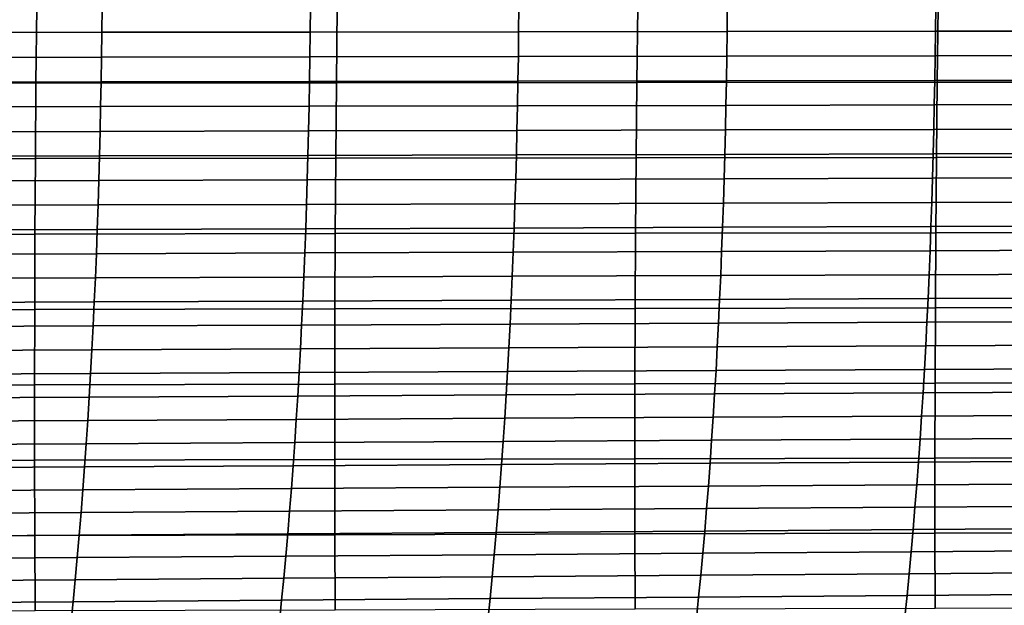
# Model space of a CAD drawing. Header units: metres. Extents: x -23 to 242, y -40 to 23.
# Tile 380 of 450: x 145 to 158, y -9 to -1. Entities that reach past the tile are written whole.
import ezdxf

# ---------------------------------------------------------------- set-up
doc = ezdxf.new("R2010")
doc.units = ezdxf.units.M
doc.layers.add('solid_10171013', color=7, linetype='CONTINUOUS')

msp = doc.modelspace()

# ---------------------------------------------------------------- linework, layer by layer
at = {"layer": 'solid_10171013'}
for points in [[(145.377777, -0.988479, 291.985199), (141.394577, -0.989904, 291.2789), (141.385208, -1.993134, 291.255005), (145.367767, -1.990282, 291.962097)], [(143.475952, -1.322155, 265.373596), (143.479187, -0.991986, 265.355621), (146.242874, -0.989611, 265.941589), (146.239639, -1.319012, 265.959473)], [(149.360916, -0.987045, 292.691772), (145.377777, -0.988479, 291.985199), (145.367767, -1.990282, 291.962097), (149.350281, -1.987433, 292.669495)], [(146.239639, -1.319012, 265.959473), (146.242874, -0.989611, 265.941589), (149.006134, -0.987196, 266.528809), (149.00293, -1.315819, 266.546631)], [(149.00293, -1.315819, 266.546631), (149.006134, -0.987196, 266.528809), (151.769012, -0.984744, 267.117432), (151.765823, -1.312579, 267.135162)], [(153.344055, -0.985608, 293.398499), (149.360916, -0.987045, 292.691772), (149.350281, -1.987433, 292.669495), (153.332779, -1.9846, 293.377075)], [(151.765823, -1.312579, 267.135162), (151.769012, -0.984744, 267.117432), (154.531479, -0.982246, 267.707581), (154.52832, -1.309291, 267.72522)], [(157.327209, -0.984172, 294.105194), (153.344055, -0.985608, 293.398499), (153.332779, -1.9846, 293.377075), (157.315308, -1.981795, 294.084656)], [(154.52832, -1.309291, 267.72522), (154.531479, -0.982246, 267.707581), (157.293579, -0.979709, 268.299438), (157.290436, -1.30596, 268.316986)], [(157.290436, -1.30596, 268.316986), (157.293579, -0.979709, 268.299438), (160.055313, -0.977154, 268.893097), (160.052185, -1.302607, 268.910583)], [(161.31044, -0.982742, 294.811737), (157.327209, -0.984172, 294.105194), (157.315308, -1.981795, 294.084656), (161.297897, -1.97903, 294.792145)], [(157.286362, -1.63186, 268.339813), (157.290436, -1.30596, 268.316986), (160.052185, -1.302607, 268.910583), (160.048126, -1.627725, 268.93335)], [(143.471786, -1.65191, 265.396667), (143.475952, -1.322155, 265.373596), (146.239639, -1.319012, 265.959473), (146.235489, -1.648008, 265.982513)], [(146.235489, -1.648008, 265.982513), (146.239639, -1.319012, 265.959473), (149.00293, -1.315819, 266.546631), (148.998795, -1.644047, 266.56958)], [(148.998795, -1.644047, 266.56958), (149.00293, -1.315819, 266.546631), (151.765823, -1.312579, 267.135162), (151.761703, -1.640034, 267.158051)], [(151.761703, -1.640034, 267.158051), (151.765823, -1.312579, 267.135162), (154.52832, -1.309291, 267.72522), (154.524216, -1.63597, 267.748077)], [(154.524216, -1.63597, 267.748077), (154.52832, -1.309291, 267.72522), (157.290436, -1.30596, 268.316986), (157.286362, -1.63186, 268.339813)], [(143.466675, -1.981146, 265.424896), (143.471786, -1.65191, 265.396667), (146.235489, -1.648008, 265.982513), (146.230408, -1.976495, 266.010681)], [(146.230408, -1.976495, 266.010681), (146.235489, -1.648008, 265.982513), (148.998795, -1.644047, 266.56958), (148.993729, -1.971779, 266.597748)], [(148.993729, -1.971779, 266.597748), (148.998795, -1.644047, 266.56958), (151.761703, -1.640034, 267.158051), (151.756653, -1.967003, 267.186218)], [(151.756653, -1.967003, 267.186218), (151.761703, -1.640034, 267.158051), (154.524216, -1.63597, 267.748077), (154.51918, -1.962175, 267.776215)], [(154.51918, -1.962175, 267.776215), (154.524216, -1.63597, 267.748077), (157.286362, -1.63186, 268.339813), (157.281326, -1.957301, 268.367889)], [(157.281326, -1.957301, 268.367889), (157.286362, -1.63186, 268.339813), (160.048126, -1.627725, 268.93335), (160.043121, -1.9524, 268.961426)], [(154.513184, -2.287802, 267.809631), (154.51918, -1.962175, 267.776215), (157.281326, -1.957301, 268.367889), (157.275345, -2.282176, 268.401337)], [(157.275345, -2.282176, 268.401337), (157.281326, -1.957301, 268.367889), (160.043121, -1.9524, 268.961426), (160.03714, -2.276521, 268.994873)], [(145.367767, -1.990282, 291.962097), (141.385208, -1.993134, 291.255005), (141.377991, -2.995956, 291.217285), (145.359863, -2.991704, 291.92569)], [(143.460632, -2.309764, 265.458374), (143.466675, -1.981146, 265.424896), (146.230408, -1.976495, 266.010681), (146.22438, -2.304372, 266.044159)], [(149.350281, -1.987433, 292.669495), (145.367767, -1.990282, 291.962097), (145.359863, -2.991704, 291.92569), (149.34169, -2.987469, 292.63446)], [(146.22438, -2.304372, 266.044159), (146.230408, -1.976495, 266.010681), (148.993729, -1.971779, 266.597748), (148.987701, -2.298909, 266.631195)], [(148.987701, -2.298909, 266.631195), (148.993729, -1.971779, 266.597748), (151.756653, -1.967003, 267.186218), (151.750641, -2.293381, 267.219635)], [(153.332779, -1.9846, 293.377075), (149.350281, -1.987433, 292.669495), (149.34169, -2.987469, 292.63446), (153.323502, -2.983271, 293.343475)], [(151.750641, -2.293381, 267.219635), (151.756653, -1.967003, 267.186218), (154.51918, -1.962175, 267.776215), (154.513184, -2.287802, 267.809631)], [(157.315308, -1.981795, 294.084656), (153.332779, -1.9846, 293.377075), (153.323502, -2.983271, 293.343475), (157.305328, -2.979128, 294.052521)], [(161.297897, -1.97903, 294.792145), (157.315308, -1.981795, 294.084656), (157.305328, -2.979128, 294.052521), (161.287231, -2.97506, 294.761475)], [(143.453629, -2.63766, 265.497162), (143.460632, -2.309764, 265.458374), (146.22438, -2.304372, 266.044159), (146.217392, -2.631535, 266.082916)], [(146.217392, -2.631535, 266.082916), (146.22438, -2.304372, 266.044159), (148.987701, -2.298909, 266.631195), (148.980728, -2.625334, 266.669952)], [(148.980728, -2.625334, 266.669952), (148.987701, -2.298909, 266.631195), (151.750641, -2.293381, 267.219635), (151.743683, -2.619064, 267.258423)], [(151.743683, -2.619064, 267.258423), (151.750641, -2.293381, 267.219635), (154.513184, -2.287802, 267.809631), (154.506226, -2.612744, 267.84845)], [(154.506226, -2.612744, 267.84845), (154.513184, -2.287802, 267.809631), (157.275345, -2.282176, 268.401337), (157.268402, -2.606376, 268.440186)], [(157.268402, -2.606376, 268.440186), (157.275345, -2.282176, 268.401337), (160.03714, -2.276521, 268.994873), (160.030212, -2.59998, 269.033722)], [(154.498306, -2.936894, 267.89267), (154.506226, -2.612744, 267.84845), (157.268402, -2.606376, 268.440186), (157.260483, -2.929795, 268.484436)], [(157.260483, -2.929795, 268.484436), (157.268402, -2.606376, 268.440186), (160.030212, -2.59998, 269.033722), (160.022308, -2.922667, 269.078064)], [(143.445663, -2.964734, 265.541321), (143.453629, -2.63766, 265.497162), (146.217392, -2.631535, 266.082916), (146.209427, -2.957882, 266.127075)], [(146.209427, -2.957882, 266.127075), (146.217392, -2.631535, 266.082916), (148.980728, -2.625334, 266.669952), (148.972794, -2.950951, 266.714111)], [(148.972794, -2.950951, 266.714111), (148.980728, -2.625334, 266.669952), (151.743683, -2.619064, 267.258423), (151.735748, -2.943947, 267.302612)], [(151.735748, -2.943947, 267.302612), (151.743683, -2.619064, 267.258423), (154.506226, -2.612744, 267.84845), (154.498306, -2.936894, 267.89267)], [(145.359863, -2.991704, 291.92569), (141.377991, -2.995956, 291.217285), (141.372955, -3.998227, 291.166016), (145.35408, -3.992612, 291.876221)], [(143.436722, -3.290883, 265.590912), (143.445663, -2.964734, 265.541321), (146.209427, -2.957882, 266.127075), (146.2005, -3.283311, 266.176666)], [(149.34169, -2.987469, 292.63446), (145.359863, -2.991704, 291.92569), (145.35408, -3.992612, 291.876221), (149.335144, -3.987029, 292.586914)], [(146.2005, -3.283311, 266.176666), (146.209427, -2.957882, 266.127075), (148.972794, -2.950951, 266.714111), (148.963867, -3.275656, 266.763733)], [(148.963867, -3.275656, 266.763733), (148.972794, -2.950951, 266.714111), (151.735748, -2.943947, 267.302612), (151.726822, -3.267925, 267.352264)], [(153.323502, -2.983271, 293.343475), (149.34169, -2.987469, 292.63446), (149.335144, -3.987029, 292.586914), (153.316177, -3.981504, 293.297852)], [(151.726822, -3.267925, 267.352264), (151.735748, -2.943947, 267.302612), (154.498306, -2.936894, 267.89267), (154.489395, -3.260147, 267.942383)], [(157.305328, -2.979128, 294.052521), (153.323502, -2.983271, 293.343475), (153.316177, -3.981504, 293.297852), (157.297256, -3.976063, 294.008911)], [(154.489395, -3.260147, 267.942383), (154.498306, -2.936894, 267.89267), (157.260483, -2.929795, 268.484436), (157.251602, -3.252323, 268.53421)], [(157.251602, -3.252323, 268.53421), (157.260483, -2.929795, 268.484436), (160.022308, -2.922667, 269.078064), (160.013428, -3.244472, 269.127899)], [(161.287231, -2.97506, 294.761475), (157.305328, -2.979128, 294.052521), (157.297256, -3.976063, 294.008911), (161.278381, -3.970732, 294.719879)], [(151.716919, -3.590893, 267.407471), (151.726822, -3.267925, 267.352264), (154.489395, -3.260147, 267.942383), (154.479507, -3.582396, 267.99762)], [(154.479507, -3.582396, 267.99762), (154.489395, -3.260147, 267.942383), (157.251602, -3.252323, 268.53421), (157.241714, -3.573855, 268.589539)], [(157.241714, -3.573855, 268.589539), (157.251602, -3.252323, 268.53421), (160.013428, -3.244472, 269.127899), (160.00354, -3.565287, 269.183289)], [(143.426788, -3.616006, 265.646027), (143.436722, -3.290883, 265.590912), (146.2005, -3.283311, 266.176666), (146.190567, -3.607718, 266.231812)], [(146.190567, -3.607718, 266.231812), (146.2005, -3.283311, 266.176666), (148.963867, -3.275656, 266.763733), (148.953949, -3.599345, 266.818909)], [(148.953949, -3.599345, 266.818909), (148.963867, -3.275656, 266.763733), (151.726822, -3.267925, 267.352264), (151.716919, -3.590893, 267.407471)], [(143.415848, -3.94, 265.706726), (143.426788, -3.616006, 265.646027), (146.190567, -3.607718, 266.231812), (146.179642, -3.931002, 266.292511)], [(146.179642, -3.931002, 266.292511), (146.190567, -3.607718, 266.231812), (148.953949, -3.599345, 266.818909), (148.943039, -3.921915, 266.879639)], [(148.943039, -3.921915, 266.879639), (148.953949, -3.599345, 266.818909), (151.716919, -3.590893, 267.407471), (151.706024, -3.912746, 267.468262)], [(151.706024, -3.912746, 267.468262), (151.716919, -3.590893, 267.407471), (154.479507, -3.582396, 267.99762), (154.468613, -3.903535, 268.058472)], [(154.468613, -3.903535, 268.058472), (154.479507, -3.582396, 267.99762), (157.241714, -3.573855, 268.589539), (157.230835, -3.894281, 268.650452)], [(157.230835, -3.894281, 268.650452), (157.241714, -3.573855, 268.589539), (160.00354, -3.565287, 269.183289), (159.992676, -3.885001, 269.244263)], [(148.931122, -4.243262, 266.946014), (148.943039, -3.921915, 266.879639), (151.706024, -3.912746, 267.468262), (151.694107, -4.23338, 267.534668)], [(151.694107, -4.23338, 267.534668), (151.706024, -3.912746, 267.468262), (154.468613, -3.903535, 268.058472), (154.456726, -4.223458, 268.124969)], [(154.456726, -4.223458, 268.124969), (154.468613, -3.903535, 268.058472), (157.230835, -3.894281, 268.650452), (157.218948, -4.213495, 268.71701)], [(157.218948, -4.213495, 268.71701), (157.230835, -3.894281, 268.650452), (159.992676, -3.885001, 269.244263), (159.980789, -4.203506, 269.310913)], [(145.35408, -3.992612, 291.876221), (141.372955, -3.998227, 291.166016), (141.370102, -4.999795, 291.10144), (145.350388, -4.992865, 291.813934)], [(143.403885, -4.262765, 265.773102), (143.415848, -3.94, 265.706726), (146.179642, -3.931002, 266.292511), (146.167709, -4.25306, 266.358856)], [(149.335144, -3.987029, 292.586914), (145.35408, -3.992612, 291.876221), (145.350388, -4.992865, 291.813934), (149.330627, -4.985982, 292.527008)], [(146.167709, -4.25306, 266.358856), (146.179642, -3.931002, 266.292511), (148.943039, -3.921915, 266.879639), (148.931122, -4.243262, 266.946014)], [(153.316177, -3.981504, 293.297852), (149.335144, -3.987029, 292.586914), (149.330627, -4.985982, 292.527008), (153.310822, -4.979179, 293.240417)], [(157.297256, -3.976063, 294.008911), (153.316177, -3.981504, 293.297852), (153.310822, -4.979179, 293.240417), (157.291061, -4.972487, 293.953979)], [(161.278381, -3.970732, 294.719879), (157.297256, -3.976063, 294.008911), (157.291061, -4.972487, 293.953979), (161.271347, -4.965939, 294.667511)], [(143.390915, -4.584198, 265.845184), (143.403885, -4.262765, 265.773102), (146.167709, -4.25306, 266.358856), (146.154755, -4.573788, 266.430969)], [(146.154755, -4.573788, 266.430969), (146.167709, -4.25306, 266.358856), (148.931122, -4.243262, 266.946014), (148.918167, -4.563282, 267.018127)], [(148.918167, -4.563282, 267.018127), (148.931122, -4.243262, 266.946014), (151.694107, -4.23338, 267.534668), (151.681183, -4.55269, 267.606812)], [(151.681183, -4.55269, 267.606812), (151.694107, -4.23338, 267.534668), (154.456726, -4.223458, 268.124969), (154.443802, -4.542058, 268.197174)], [(154.443802, -4.542058, 268.197174), (154.456726, -4.223458, 268.124969), (157.218948, -4.213495, 268.71701), (157.206039, -4.531388, 268.789246)], [(157.206039, -4.531388, 268.789246), (157.218948, -4.213495, 268.71701), (159.980789, -4.203506, 269.310913), (159.967911, -4.520693, 269.38324)], [(146.140747, -4.893085, 266.50882), (146.154755, -4.573788, 266.430969), (148.918167, -4.563282, 267.018127), (148.90419, -4.881873, 267.096008)], [(148.90419, -4.881873, 267.096008), (148.918167, -4.563282, 267.018127), (151.681183, -4.55269, 267.606812), (151.667221, -4.87057, 267.684723)], [(151.667221, -4.87057, 267.684723), (151.681183, -4.55269, 267.606812), (154.443802, -4.542058, 268.197174), (154.429855, -4.859231, 268.275116)], [(154.429855, -4.859231, 268.275116), (154.443802, -4.542058, 268.197174), (157.206039, -4.531388, 268.789246), (157.192108, -4.847853, 268.867279)], [(157.192108, -4.847853, 268.867279), (157.206039, -4.531388, 268.789246), (159.967911, -4.520693, 269.38324), (159.953995, -4.836452, 269.461334)], [(143.376892, -4.904198, 265.923065), (143.390915, -4.584198, 265.845184), (146.154755, -4.573788, 266.430969), (146.140747, -4.893085, 266.50882)], [(143.361832, -5.222662, 266.006836), (143.376892, -4.904198, 265.923065), (146.140747, -4.893085, 266.50882), (146.125717, -5.210847, 266.59256)], [(146.125717, -5.210847, 266.59256), (146.140747, -4.893085, 266.50882), (148.90419, -4.881873, 267.096008), (148.889175, -5.198929, 267.179718)], [(148.889175, -5.198929, 267.179718), (148.90419, -4.881873, 267.096008), (151.667221, -4.87057, 267.684723), (151.652222, -5.186916, 267.768463)], [(151.652222, -5.186916, 267.768463), (151.667221, -4.87057, 267.684723), (154.429855, -4.859231, 268.275116), (154.414886, -5.174868, 268.358887)], [(154.414886, -5.174868, 268.358887), (154.429855, -4.859231, 268.275116), (157.192108, -4.847853, 268.867279), (157.177155, -5.162782, 268.95108)], [(157.177155, -5.162782, 268.95108), (157.192108, -4.847853, 268.867279), (159.953995, -4.836452, 269.461334), (159.939056, -5.150673, 269.545197)], [(145.350388, -4.992865, 291.813934), (141.370102, -4.999795, 291.10144), (141.369522, -6.000461, 291.023743), (145.348907, -5.99228, 291.739044)], [(149.330627, -4.985982, 292.527008), (145.350388, -4.992865, 291.813934), (145.348907, -5.99228, 291.739044), (149.328217, -5.98416, 292.454956)], [(153.310822, -4.979179, 293.240417), (149.330627, -4.985982, 292.527008), (149.328217, -5.98416, 292.454956), (153.30751, -5.976142, 293.171356)], [(157.291061, -4.972487, 293.953979), (153.310822, -4.979179, 293.240417), (153.30751, -5.976142, 293.171356), (157.286804, -5.968263, 293.887909)], [(161.271347, -4.965939, 294.667511), (157.291061, -4.972487, 293.953979), (157.286804, -5.968263, 293.887909), (161.266174, -5.96056, 294.604492)], [(143.345703, -5.53949, 266.096497), (143.361832, -5.222662, 266.006836), (146.125717, -5.210847, 266.59256), (146.109619, -5.526973, 266.68219)], [(146.109619, -5.526973, 266.68219), (146.125717, -5.210847, 266.59256), (148.889175, -5.198929, 267.179718), (148.873108, -5.514348, 267.269348)], [(148.873108, -5.514348, 267.269348), (148.889175, -5.198929, 267.179718), (151.652222, -5.186916, 267.768463), (151.636185, -5.501624, 267.858093)], [(151.636185, -5.501624, 267.858093), (151.652222, -5.186916, 267.768463), (154.414886, -5.174868, 268.358887), (154.398865, -5.488864, 268.448517)], [(154.398865, -5.488864, 268.448517), (154.414886, -5.174868, 268.358887), (157.177155, -5.162782, 268.95108), (157.161163, -5.476068, 269.040771)], [(157.161163, -5.476068, 269.040771), (157.177155, -5.162782, 268.95108), (159.939056, -5.150673, 269.545197), (159.92308, -5.463247, 269.634918)], [(154.38179, -5.801114, 268.544098), (154.398865, -5.488864, 268.448517), (157.161163, -5.476068, 269.040771), (157.144104, -5.787602, 269.136353)], [(157.144104, -5.787602, 269.136353), (157.161163, -5.476068, 269.040771), (159.92308, -5.463247, 269.634918), (159.906067, -5.774066, 269.730499)], [(143.328506, -5.854578, 266.1922), (143.345703, -5.53949, 266.096497), (146.109619, -5.526973, 266.68219), (146.092453, -5.84136, 266.777802)], [(146.092453, -5.84136, 266.777802), (146.109619, -5.526973, 266.68219), (148.873108, -5.514348, 267.269348), (148.855972, -5.828026, 267.364929)], [(148.855972, -5.828026, 267.364929), (148.873108, -5.514348, 267.269348), (151.636185, -5.501624, 267.858093), (151.61908, -5.814588, 267.953644)], [(151.61908, -5.814588, 267.953644), (151.636185, -5.501624, 267.858093), (154.398865, -5.488864, 268.448517), (154.38179, -5.801114, 268.544098)], [(143.310211, -6.167827, 266.293976), (143.328506, -5.854578, 266.1922), (146.092453, -5.84136, 266.777802), (146.074203, -6.153904, 266.879486)], [(146.074203, -6.153904, 266.879486), (146.092453, -5.84136, 266.777802), (148.855972, -5.828026, 267.364929), (148.837753, -6.139859, 267.466553)], [(148.837753, -6.139859, 267.466553), (148.855972, -5.828026, 267.364929), (151.61908, -5.814588, 267.953644), (151.600906, -6.125703, 268.055237)], [(151.600906, -6.125703, 268.055237), (151.61908, -5.814588, 267.953644), (154.38179, -5.801114, 268.544098), (154.363647, -6.11151, 268.64566)], [(154.363647, -6.11151, 268.64566), (154.38179, -5.801114, 268.544098), (157.144104, -5.787602, 269.136353), (157.126007, -6.097278, 269.237885)], [(157.126007, -6.097278, 269.237885), (157.144104, -5.787602, 269.136353), (159.906067, -5.774066, 269.730499), (159.887985, -6.083019, 269.832062)], [(145.348907, -5.99228, 291.739044), (141.369522, -6.000461, 291.023743), (141.371262, -7, 290.933197), (145.34964, -6.990648, 291.651703)], [(149.328217, -5.98416, 292.454956), (145.348907, -5.99228, 291.739044), (145.34964, -6.990648, 291.651703), (149.327957, -6.981376, 292.371002)], [(153.30751, -5.976142, 293.171356), (149.328217, -5.98416, 292.454956), (149.327957, -6.981376, 292.371002), (153.306229, -6.972226, 293.09079)], [(157.286804, -5.968263, 293.887909), (153.30751, -5.976142, 293.171356), (153.306229, -6.972226, 293.09079), (157.284531, -6.963241, 293.810883)], [(161.266174, -5.96056, 294.604492), (157.286804, -5.968263, 293.887909), (157.284531, -6.963241, 293.810883), (161.262863, -6.954465, 294.530975)], [(148.818466, -6.449744, 267.574249), (148.837753, -6.139859, 267.466553), (151.600906, -6.125703, 268.055237), (151.58165, -6.434865, 268.162872)], [(151.58165, -6.434865, 268.162872), (151.600906, -6.125703, 268.055237), (154.363647, -6.11151, 268.64566), (154.344437, -6.419947, 268.753235)], [(154.344437, -6.419947, 268.753235), (154.363647, -6.11151, 268.64566), (157.126007, -6.097278, 269.237885), (157.106827, -6.404986, 269.345428)], [(157.106827, -6.404986, 269.345428), (157.126007, -6.097278, 269.237885), (159.887985, -6.083019, 269.832062), (159.868851, -6.389997, 269.939575)], [(143.290833, -6.479133, 266.401886), (143.310211, -6.167827, 266.293976), (146.074203, -6.153904, 266.879486), (146.054871, -6.464504, 266.987305)], [(146.054871, -6.464504, 266.987305), (146.074203, -6.153904, 266.879486), (148.837753, -6.139859, 267.466553), (148.818466, -6.449744, 267.574249)], [(157.086578, -6.710621, 269.459045), (157.106827, -6.404986, 269.345428), (159.868851, -6.389997, 269.939575), (159.848648, -6.694891, 270.053101)], [(143.270355, -6.788394, 266.516022), (143.290833, -6.479133, 266.401886), (146.054871, -6.464504, 266.987305), (146.034424, -6.773057, 267.101288)], [(146.034424, -6.773057, 267.101288), (146.054871, -6.464504, 266.987305), (148.818466, -6.449744, 267.574249), (148.79808, -6.757577, 267.688141)], [(148.79808, -6.757577, 267.688141), (148.818466, -6.449744, 267.574249), (151.58165, -6.434865, 268.162872), (151.56131, -6.741969, 268.276642)], [(151.56131, -6.741969, 268.276642), (151.58165, -6.434865, 268.162872), (154.344437, -6.419947, 268.753235), (154.324142, -6.726318, 268.866913)], [(154.324142, -6.726318, 268.866913), (154.344437, -6.419947, 268.753235), (157.106827, -6.404986, 269.345428), (157.086578, -6.710621, 269.459045)], [(143.248749, -7.09551, 266.636444), (143.270355, -6.788394, 266.516022), (146.034424, -6.773057, 267.101288), (146.012878, -7.07946, 267.221527)], [(146.012878, -7.07946, 267.221527), (146.034424, -6.773057, 267.101288), (148.79808, -6.757577, 267.688141), (148.776581, -7.063255, 267.808228)], [(148.776581, -7.063255, 267.808228), (148.79808, -6.757577, 267.688141), (151.56131, -6.741969, 268.276642), (151.539871, -7.04691, 268.396576)], [(151.539871, -7.04691, 268.396576), (151.56131, -6.741969, 268.276642), (154.324142, -6.726318, 268.866913), (154.30275, -7.030517, 268.986755)], [(154.30275, -7.030517, 268.986755), (154.324142, -6.726318, 268.866913), (157.086578, -6.710621, 269.459045), (157.065247, -7.014073, 269.578766)], [(157.065247, -7.014073, 269.578766), (157.086578, -6.710621, 269.459045), (159.848648, -6.694891, 270.053101), (159.827377, -6.997592, 270.172729)], [(145.34964, -6.990648, 291.651703), (141.371262, -7, 290.933197), (141.37529, -7.998186, 290.829956), (145.352585, -7.987766, 291.552155)], [(149.327957, -6.981376, 292.371002), (145.34964, -6.990648, 291.651703), (145.352585, -7.987766, 291.552155), (149.329788, -7.977441, 292.275238)], [(148.753967, -7.366673, 267.934601), (148.776581, -7.063255, 267.808228), (151.539871, -7.04691, 268.396576), (151.517319, -7.349584, 268.522797)], [(153.306229, -6.972226, 293.09079), (149.327957, -6.981376, 292.371002), (149.329788, -7.977441, 292.275238), (153.306961, -7.96726, 292.998932)], [(151.517319, -7.349584, 268.522797), (151.539871, -7.04691, 268.396576), (154.30275, -7.030517, 268.986755), (154.280273, -7.332438, 269.112793)], [(157.284531, -6.963241, 293.810883), (153.306229, -6.972226, 293.09079), (153.306961, -7.96726, 292.998932), (157.284149, -7.957271, 293.722961)], [(154.280273, -7.332438, 269.112793), (154.30275, -7.030517, 268.986755), (157.065247, -7.014073, 269.578766), (157.042831, -7.315236, 269.704651)], [(157.042831, -7.315236, 269.704651), (157.065247, -7.014073, 269.578766), (159.827377, -6.997592, 270.172729), (159.805008, -7.29799, 270.298462)], [(161.262863, -6.954465, 294.530975), (157.284531, -6.963241, 293.810883), (157.284149, -7.957271, 293.722961), (161.261368, -7.947521, 294.447052)], [(143.226013, -7.400378, 266.763214), (143.248749, -7.09551, 266.636444), (146.012878, -7.07946, 267.221527), (145.990204, -7.38361, 267.348083)], [(145.990204, -7.38361, 267.348083), (146.012878, -7.07946, 267.221527), (148.776581, -7.063255, 267.808228), (148.753967, -7.366673, 267.934601)], [(157.019302, -7.614001, 269.836761), (157.042831, -7.315236, 269.704651), (159.805008, -7.29799, 270.298462), (159.781555, -7.595977, 270.430389)], [(143.202133, -7.702897, 266.896423), (143.226013, -7.400378, 266.763214), (145.990204, -7.38361, 267.348083), (145.9664, -7.685406, 267.481049)], [(145.9664, -7.685406, 267.481049), (145.990204, -7.38361, 267.348083), (148.753967, -7.366673, 267.934601), (148.73024, -7.667728, 268.067291)], [(148.73024, -7.667728, 268.067291), (148.753967, -7.366673, 267.934601), (151.517319, -7.349584, 268.522797), (151.493652, -7.649884, 268.655273)], [(151.493652, -7.649884, 268.655273), (151.517319, -7.349584, 268.522797), (154.280273, -7.332438, 269.112793), (154.256668, -7.631975, 269.245087)], [(154.256668, -7.631975, 269.245087), (154.280273, -7.332438, 269.112793), (157.042831, -7.315236, 269.704651), (157.019302, -7.614001, 269.836761)], [(143.177109, -8.002965, 267.036102), (143.202133, -7.702897, 266.896423), (145.9664, -7.685406, 267.481049), (145.941452, -7.984744, 267.620453)], [(145.941452, -7.984744, 267.620453), (145.9664, -7.685406, 267.481049), (148.73024, -7.667728, 268.067291), (148.705368, -7.966318, 268.206421)], [(148.705368, -7.966318, 268.206421), (148.73024, -7.667728, 268.067291), (151.493652, -7.649884, 268.655273), (151.468857, -7.947707, 268.794159)], [(151.468857, -7.947707, 268.794159), (151.493652, -7.649884, 268.655273), (154.256668, -7.631975, 269.245087), (154.231949, -7.929021, 269.383698)], [(154.231949, -7.929021, 269.383698), (154.256668, -7.631975, 269.245087), (157.019302, -7.614001, 269.836761), (156.994659, -7.910261, 269.975128)], [(156.994659, -7.910261, 269.975128), (157.019302, -7.614001, 269.836761), (159.781555, -7.595977, 270.430389), (159.757004, -7.891441, 270.568512)], [(148.679337, -8.262335, 268.35202), (148.705368, -7.966318, 268.206421), (151.468857, -7.947707, 268.794159), (151.442932, -8.242947, 268.939423)], [(151.442932, -8.242947, 268.939423), (151.468857, -7.947707, 268.794159), (154.231949, -7.929021, 269.383698), (154.206116, -8.22347, 269.528687)], [(157.284149, -7.957271, 293.722961), (153.306961, -7.96726, 292.998932), (153.309769, -8.961082, 292.895905), (157.285721, -8.950206, 293.624329)], [(154.206116, -8.22347, 269.528687), (154.231949, -7.929021, 269.383698), (156.994659, -7.910261, 269.975128), (156.968903, -8.203906, 270.119843)], [(156.968903, -8.203906, 270.119843), (156.994659, -7.910261, 269.975128), (159.757004, -7.891441, 270.568512), (159.731339, -8.184275, 270.712921)], [(161.261368, -7.947521, 294.447052), (157.284149, -7.957271, 293.722961), (157.285721, -8.950206, 293.624329), (161.261719, -8.939601, 294.352905)], [(145.352585, -7.987766, 291.552155), (141.37529, -7.998186, 290.829956), (141.381683, -8.994807, 290.714264), (145.357788, -8.983435, 291.440582)], [(143.150909, -8.300478, 267.182373), (143.177109, -8.002965, 267.036102), (145.941452, -7.984744, 267.620453), (145.915344, -8.28152, 267.766357)], [(149.329788, -7.977441, 292.275238), (145.352585, -7.987766, 291.552155), (145.357788, -8.983435, 291.440582), (149.333801, -8.972176, 292.167908)], [(145.915344, -8.28152, 267.766357), (145.941452, -7.984744, 267.620453), (148.705368, -7.966318, 268.206421), (148.679337, -8.262335, 268.35202)], [(153.306961, -7.96726, 292.998932), (149.329788, -7.977441, 292.275238), (149.333801, -8.972176, 292.167908), (153.309769, -8.961082, 292.895905)], [(154.179138, -8.515172, 269.680023), (154.206116, -8.22347, 269.528687), (156.968903, -8.203906, 270.119843), (156.942032, -8.494792, 270.270813)], [(156.942032, -8.494792, 270.270813), (156.968903, -8.203906, 270.119843), (159.731339, -8.184275, 270.712921), (159.704575, -8.474332, 270.863556)], [(143.12355, -8.595278, 267.335175), (143.150909, -8.300478, 267.182373), (145.915344, -8.28152, 267.766357), (145.888077, -8.575578, 267.918793)], [(145.888077, -8.575578, 267.918793), (145.915344, -8.28152, 267.766357), (148.679337, -8.262335, 268.35202), (148.652176, -8.555628, 268.504089)], [(148.652176, -8.555628, 268.504089), (148.679337, -8.262335, 268.35202), (151.442932, -8.242947, 268.939423), (151.415863, -8.535452, 269.091125)], [(151.415863, -8.535452, 269.091125), (151.442932, -8.242947, 268.939423), (154.206116, -8.22347, 269.528687), (154.179138, -8.515172, 269.680023)], [(156.914062, -8.782724, 270.42804), (156.942032, -8.494792, 270.270813), (159.704575, -8.474332, 270.863556), (159.676712, -8.761427, 271.020386)], [(143.095047, -8.88714, 267.494446), (143.12355, -8.595278, 267.335175), (145.888077, -8.575578, 267.918793), (145.85968, -8.866699, 268.077637)], [(145.85968, -8.866699, 268.077637), (145.888077, -8.575578, 267.918793), (148.652176, -8.555628, 268.504089), (148.623871, -8.845983, 268.662506)], [(148.623871, -8.845983, 268.662506), (148.652176, -8.555628, 268.504089), (151.415863, -8.535452, 269.091125), (151.387665, -8.825016, 269.249146)], [(151.387665, -8.825016, 269.249146), (151.415863, -8.535452, 269.091125), (154.179138, -8.515172, 269.680023), (154.151062, -8.803927, 269.837646)], [(154.151062, -8.803927, 269.837646), (154.179138, -8.515172, 269.680023), (156.942032, -8.494792, 270.270813), (156.914062, -8.782724, 270.42804)], [(143.065414, -9.175836, 267.660065), (143.095047, -8.88714, 267.494446), (145.85968, -8.866699, 268.077637), (145.830154, -9.154661, 268.242767)], [(145.830154, -9.154661, 268.242767), (145.85968, -8.866699, 268.077637), (148.623871, -8.845983, 268.662506), (148.594467, -9.133182, 268.827209)], [(148.594467, -9.133182, 268.827209), (148.623871, -8.845983, 268.662506), (151.387665, -8.825016, 269.249146), (151.358383, -9.111428, 269.413391)], [(151.358383, -9.111428, 269.413391), (151.387665, -8.825016, 269.249146), (154.151062, -8.803927, 269.837646), (154.121887, -9.089533, 270.001434)], [(154.121887, -9.089533, 270.001434), (154.151062, -8.803927, 269.837646), (156.914062, -8.782724, 270.42804), (156.88501, -9.067506, 270.59137)], [(156.88501, -9.067506, 270.59137), (156.914062, -8.782724, 270.42804), (159.676712, -8.761427, 271.020386), (159.647781, -9.045371, 271.183289)]]:
    msp.add_3dface(points, dxfattribs=at)

doc.saveas('drawing.dxf')
